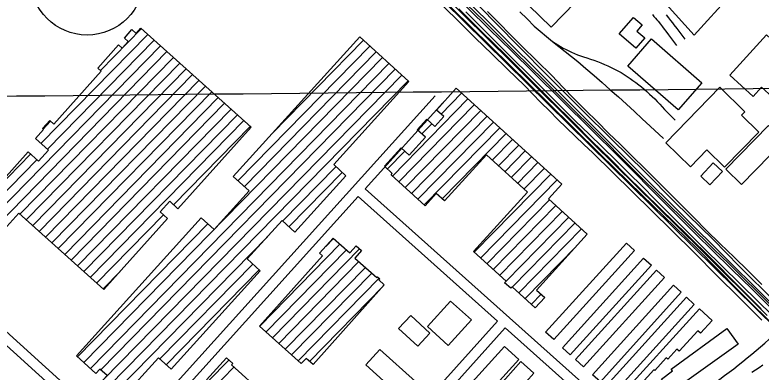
# Model space of a CAD drawing. Extents: x 3625074 to 3663148, y 511451 to 537151.
# Drawn here: x 3645924 to 3648096, y 528343 to 529382 of the extents above; entities that cross this region are included whole.
import ezdxf

# ---------------------------------------------------------------- set-up
doc = ezdxf.new("R2010")
doc.units = 0
for name, color, linetype in [('V-BLDG-OTLN', 7, 'Continuous'), ('V-BRDG-OTLN', 7, 'Continuous'), ('V-GRID-MAJR', 7, 'Continuous'), ('V-LEVE-TOET', 7, 'Continuous'), ('V-RAIL-TRAK', 7, 'Continuous'), ('V-ROAD-CNTR', 7, 'Continuous'), ('V-ROAD-IDEN', 7, 'Continuous')]:
    doc.layers.add(name, color=color, linetype=linetype)

msp = doc.modelspace()

# ---------------------------------------------------------------- linework, layer by layer
at = {"layer": 'V-BLDG-OTLN'}
for p, q in [((3646173.5, 529220.5), (3646292.5, 529341.9)), ((3646000.3, 529008.1), (3646311.1, 529325.2)), ((3645855.7, 528789.1), (3646348.4, 529291.8)), ((3646019, 528991.4), (3646329.8, 529308.5)), ((3646573.6, 528899.5), (3646957.4, 529291.1)), ((3646673.5, 529037.1), (3646938.9, 529307.9)), ((3645874.3, 528772.4), (3646367, 529275.1)), ((3646592.2, 528882.7), (3646976, 529274.3)), ((3645938.8, 528802.5), (3646385.6, 529258.4)), ((3646125.4, 528370.8), (3646994.5, 529257.5)), ((3645957.5, 528785.8), (3646404.3, 529241.6)), ((3645976.1, 528769.1), (3646422.9, 529224.9)), ((3646144, 528354), (3647013, 529240.7)), ((3645994.7, 528752.4), (3646441.5, 529208.2)), ((3646174.4, 528349.4), (3647031.5, 529223.8)), ((3646182.1, 528321.5), (3647050, 529207)), ((3646013.3, 528735.7), (3646460.1, 529191.5)), ((3646199, 528303), (3647068.6, 529190.2)), ((3646032, 528718.9), (3646478.8, 529174.8)), ((3646050.6, 528702.2), (3646497.4, 529158.1)), ((3646069.2, 528685.5), (3646516, 529141.4)), ((3647023.1, 528913.2), (3647242.9, 529137.5)), ((3647164.5, 529093.2), (3647224.4, 529154.3)), ((3646087.8, 528668.8), (3646534.6, 529124.7)), ((3647041.6, 528896.4), (3647261.4, 529120.7)), ((3646106.5, 528652.1), (3646553.3, 529107.9)), ((3647060.1, 528879.6), (3647280, 529103.9)), ((3646006.3, 529049.9), (3646028.4, 529072.5)), ((3646125.1, 528635.4), (3646571.9, 529091.2)), ((3646143.7, 528618.7), (3646590.5, 529074.5)), ((3647078.7, 528862.8), (3647298.5, 529087.1)), ((3646385.8, 528830), (3646609.1, 529057.8)), ((3647097.2, 528846), (3647317, 529070.2)), ((3647108.2, 529035.8), (3647137.3, 529065.4)), ((3647115.7, 528829.2), (3647335.5, 529053.4)), ((3647168.3, 528847.1), (3647354.1, 529036.6)), ((3647313.3, 528959.3), (3647372.6, 529019.8)), ((3647008.4, 528933.9), (3647059.2, 528985.7)), ((3647331.8, 528942.5), (3647391.1, 529003)), ((3647350.3, 528925.6), (3647409.6, 528986.2)), ((3645818.4, 528822.5), (3645969.7, 528976.9)), ((3647368.8, 528908.8), (3647428.2, 528969.4)), ((3645837, 528805.8), (3645988.3, 528960.1)), ((3647387.4, 528892), (3647446.7, 528952.5)), ((3646703.5, 528782), (3646858.7, 528940.4)), ((3646722, 528765.2), (3646877.2, 528923.5)), ((3647405.9, 528875.2), (3647465.2, 528935.7)), ((3647261, 528691.7), (3647483.7, 528918.9)), ((3647279.6, 528674.9), (3647502.3, 528902.1)), ((3647298.1, 528658.1), (3647480.4, 528844.1)), ((3647316.6, 528641.3), (3647499, 528827.3)), ((3646162.3, 528602), (3646356.8, 528800.4)), ((3647335.1, 528624.4), (3647517.5, 528810.5)), ((3647353.7, 528607.6), (3647536, 528793.7)), ((3646106.9, 528387.6), (3646485.8, 528774.2)), ((3647372.2, 528590.8), (3647554.5, 528776.8)), ((3647390.7, 528574), (3647573.1, 528760)), ((3646217.5, 528286.2), (3646659.1, 528736.7)), ((3646829.2, 528708.9), (3646851.7, 528731.8)), ((3646636.7, 528476.8), (3646870.4, 528715.2)), ((3647409.2, 528557.2), (3647557.9, 528708.9)), ((3646655, 528459.7), (3646889, 528698.5)), ((3646673.7, 528443.1), (3646927.5, 528702.1)), ((3646692.4, 528426.4), (3646925.7, 528664.5)), ((3646346, 528381.5), (3646616.4, 528657.5)), ((3646364.5, 528364.7), (3646635, 528640.7)), ((3646711, 528409.7), (3646944.4, 528647.8)), ((3646181, 528585.2), (3646230.3, 528635.5)), ((3646729.7, 528393.1), (3646963, 528631.1)), ((3646748.4, 528376.4), (3646984, 528616.8)), ((3646781.5, 528374.5), (3646996.1, 528593.4)), ((3647427.8, 528540.3), (3647456.3, 528569.4)), ((3646486.9, 528317), (3646547, 528378.3)), ((3646401.5, 528194.2), (3646561.9, 528357.8))]:
    msp.add_line(p, q, dxfattribs=at)
for points in [[(3647419.7, 529409.6), (3647559.6, 529553.8), (3647625.2, 529490.1), (3647485.4, 529345.9)], [(3647820, 529413.2), (3647865.5, 529463.2), (3647861.6, 529466.6), (3647875.8, 529482.3), (3647878.7, 529479.7), (3647918.9, 529523.9), (3648008.6, 529442.2), (3647901.1, 529322.6)], [(3647757.4, 529315.3), (3647731.7, 529285.1), (3647683.4, 529326.3), (3647724.7, 529374.7), (3647750.2, 529353), (3647734.7, 529334.7)], [(3646928.2, 529317.6), (3647071.3, 529187.7), (3646852.1, 528946.4), (3646887.7, 528914), (3646738.8, 528750), (3646701.7, 528783.7), (3646600.4, 528672.1), (3646638.6, 528637.3), (3646379.1, 528351.5), (3646342.3, 528384.9), (3646236.8, 528268.7), (3646180.5, 528319.7), (3646192.5, 528333), (3646171.6, 528351.9), (3646160.2, 528339.3), (3646103.2, 528391), (3646466.8, 528791.4), (3646503.8, 528757.8), (3646605.9, 528870.2), (3646559.9, 528912)], [(3647708.4, 529232.8), (3647777.5, 529312.2), (3647923.9, 529184.7), (3647854.8, 529105.3)], [(3648112.1, 529323.8), (3648179.5, 529262.1), (3648129.4, 529207.3), (3648161.2, 529178.1), (3648128.8, 529142.6), (3648097.4, 529171.3), (3648072.5, 529144.1), (3648004.6, 529206.2)], [(3647208.7, 529168.5), (3647515.9, 528889.7), (3647477.2, 528847.1), (3647590.2, 528744.5), (3647442.6, 528581.8), (3647466.2, 528560.4), (3647438.8, 528530.3), (3647371.6, 528591.3), (3647367.5, 528586.8), (3647349.7, 528602.9), (3647353.8, 528607.5), (3647259, 528693.5), (3647415.8, 528866.2), (3647296.4, 528974.6), (3647175.1, 528841), (3647150.8, 528863), (3647118.1, 528827), (3647019, 528916.9), (3647022.7, 528921), (3647000, 528941.6), (3647048.7, 528995.2), (3647071.9, 528974.2), (3647119, 529026), (3647095.3, 529047.5), (3647123.2, 529078.2), (3647146.2, 529057.4), (3647172.3, 529086.1), (3647151.2, 529105.2)], [(3647818.9, 529010), (3647976.4, 529171.2), (3648048.9, 529100.3), (3648038.7, 529090), (3648089.1, 529040.7), (3647989.4, 528938.7), (3647937.9, 528989), (3647890.2, 528940.2)], [(3647993.1, 528932.9), (3648117.4, 529060.3), (3648163, 529015.8), (3648038.7, 528888.4)], [(3647920.2, 528912.9), (3647956.8, 528951.6), (3647983.7, 528926.1), (3647947.1, 528887.4)], [(3646636.4, 528476.4), (3646819.4, 528681.4), (3646811.2, 528688.7), (3646850.6, 528732.8), (3646899, 528689.6), (3646917.8, 528710.7), (3646933.5, 528696.7), (3646914, 528674.9), (3646977.9, 528617.9), (3646980.1, 528620.3), (3646986.4, 528614.7), (3646983.4, 528611.3), (3646999.3, 528597), (3646792.1, 528365), (3646772.1, 528382.9), (3646757.8, 528368)], [(3647469, 528459.8), (3647704.5, 528718.4), (3647727.9, 528697.1), (3647492.4, 528438.5)], [(3647517.7, 528414.1), (3647753.8, 528674.8), (3647776.6, 528654.1), (3647540.5, 528393.4)], [(3647555.9, 528379.9), (3647791.4, 528639.9), (3647814.8, 528618.7), (3647579.4, 528358.7)], [(3647605.3, 528335.7), (3647840.7, 528596.3), (3647863.7, 528575.5), (3647628.3, 528314.9)], [(3647638.2, 528295.7), (3647878.5, 528560.8), (3647901.5, 528540), (3647661.2, 528274.9)], [(3647124.7, 528475.5), (3647192.5, 528549.9), (3647252.9, 528494.9), (3647185.1, 528420.5)], [(3647076.3, 528508.2), (3647131.9, 528456.5), (3647096.7, 528418.6), (3647041, 528470.2)], [(3647675.4, 528261.2), (3647916.3, 528527), (3647953.2, 528493.5), (3647919.5, 528456.3), (3647911.7, 528463.2), (3647857.9, 528403.8), (3647851.1, 528409.9), (3647824.7, 528380.7), (3647820.1, 528384.8), (3647786.5, 528347.7), (3647784, 528350), (3647690.8, 528247.2)], [(3647996.7, 528469.8), (3648029.2, 528424.1), (3647730.3, 528211), (3647717.5, 528228.9), (3647748.5, 528263.9), (3647766.2, 528276.6), (3647762.7, 528281.4), (3647793.9, 528304.6), (3647791.5, 528307.8), (3647807.8, 528319.9), (3647805.7, 528322.7), (3647838.3, 528346.8), (3647834.7, 528351.6)], [(3646986.4, 528409.4), (3647090.6, 528315.5), (3647049.8, 528270.2), (3646945.5, 528364.1)], [(3647246.8, 528304), (3647349.4, 528417.3), (3647390.7, 528379.8), (3647288.1, 528266.5)], [(3647329.6, 528298.6), (3647396.7, 528374.3), (3647434.9, 528340.5), (3647367.9, 528264.7)]]:
    msp.add_lwpolyline(points, close=True, dxfattribs=at)
for points in [[(3645818.4, 528822.6), (3645962.6, 528983.3), (3645992.6, 528956.3), (3646021.8, 528988.8), (3645984.6, 529022.2), (3646008, 529048.3), (3646004.9, 529051.2), (3646026, 529074.7), (3646037.4, 529064.4), (3646175.7, 529218.5), (3646165.8, 529227.4), (3646226.1, 529294.5), (3646236.2, 529285.4), (3646253.7, 529304.9), (3646242.9, 529314.6), (3646264.8, 529339), (3646277.1, 529328), (3646290.9, 529343.4), (3646611.6, 529055.6), (3646398.8, 528818.4), (3646374.9, 528839.8), (3646347.3, 528809), (3646368.7, 528789.8), (3646183.3, 528583.2), (3645935.7, 528805.4), (3645891.9, 528756.6)], [(3646482.2, 528321.2), (3646539.8, 528384.8), (3646558.4, 528368), (3646555, 528364.1), (3646646.8, 528280.9)]]:
    msp.add_lwpolyline(points, dxfattribs=at)
at = {"layer": 'V-BRDG-OTLN'}
for points in [[(3648138.1, 528546.6), (3648031.9, 528651.1), (3647956.7, 528728.4), (3647845.7, 528836.3), (3647756.4, 528926.5), (3647662.9, 529018.1), (3647574.3, 529106.2), (3647479.4, 529200.5), (3647387.3, 529294.2), (3647274.1, 529408.2), (3647197.5, 529482.8), (3647124.4, 529556.7), (3647053.4, 529625.9), (3646966.9, 529712.8), (3646893.8, 529783.3), (3646834, 529846.4), (3646772.8, 529910.9), (3646713.2, 529977.3)], [(3646626.1, 529939.8), (3646651.3, 529918.1), (3646698.8, 529883.1), (3646743.8, 529841.1), (3646781.7, 529805.8), (3646922.1, 529674.4), (3647086.6, 529510.2), (3647308.7, 529290.5), (3647474.6, 529127.7), (3647627.7, 528977.2), (3647750, 528857.8), (3647908.8, 528703.2), (3648029.2, 528581), (3648152.4, 528459.4)], [(3648301.6, 528369.5), (3648095.1, 528573.9), (3647993.8, 528674.2), (3647740.3, 528925.6), (3647511, 529154.2), (3647298.1, 529366.1), (3647127.6, 529531.3), (3646996.5, 529656.6), (3646993.5, 529659.6), (3646980.1, 529673.4), (3646963.6, 529689.8), (3646948, 529705.3), (3646934.4, 529718.2), (3646919.4, 529733.5)], [(3647160.9, 529450.8), (3647368.2, 529245.2), (3647607.1, 529008.3), (3647919.3, 528700.6), (3648113.5, 528508)], [(3647430.6, 529152.3), (3647406.2, 529177.5), (3647359.2, 529223.1), (3647312.2, 529268.7), (3647265.3, 529314.4), (3647218.6, 529360.3), (3647172, 529406.3)], [(3647658.6, 528961.3), (3647602.5, 529015.9), (3647552.5, 529066), (3647485.5, 529133), (3647418.3, 529199.7), (3647351, 529266.3), (3647283.5, 529332.7), (3647215.9, 529399)], [(3647239, 529413.2), (3647289.8, 529363.3), (3647377.6, 529276.6), (3647465.4, 529189.8), (3647553.2, 529103.1), (3647598.6, 529058), (3647643.9, 529012.8), (3647689, 528967.4), (3647734, 528921.8), (3647959.7, 528699.9), (3648001.9, 528658.9), (3648043.9, 528617.8), (3648085.7, 528576.5), (3648127.4, 528535)], [(3647299.4, 529391.3), (3647400.1, 529290.8), (3647486.6, 529205.2), (3647519.4, 529171.5), (3647552.3, 529138), (3647585.4, 529104.6), (3647618.7, 529071.4), (3647652.2, 529038.4), (3647685.8, 529005.6), (3647722, 528970.3), (3647758.1, 528934.9), (3647794, 528899.3), (3647829.8, 528863.6), (3647865.5, 528827.7), (3647901, 528791.8), (3647936.3, 528755.7), (3647977, 528716.5), (3648017.5, 528677.2), (3648057.9, 528637.7), (3648098, 528598)], [(3648098.6, 528493.8), (3648033.2, 528559.2), (3647967.6, 528624.4), (3647901.9, 528689.6), (3647836.1, 528754.6), (3647606.1, 528980.6), (3647580.5, 529004.7), (3647555.1, 529028.8), (3647529.9, 529053.2), (3647504.8, 529077.7), (3647479.9, 529102.4), (3647455.2, 529127.3), (3647430.6, 529152.3)], [(3648096.6, 528527.4), (3648023.2, 528599.6), (3647953.2, 528670.6), (3647878.6, 528744.2), (3647804.2, 528817), (3647753.5, 528866.5), (3647703, 528916.2), (3647658.6, 528961.3)]]:
    msp.add_lwpolyline(points, dxfattribs=at)
at = {"layer": 'V-GRID-MAJR'}
msp.add_spline([(3645021.4, 529136.9), (3650299.3, 529190.2), (3655577.2, 529244.4), (3660855.1, 529299.2)], degree=3, dxfattribs=at)
at = {"layer": 'V-LEVE-TOET'}
msp.add_lwpolyline([(3648068.6, 528342.8), (3648079.6, 528349.7), (3648090.5, 528356.7), (3648101.3, 528363.9)], dxfattribs=at)
at = {"layer": 'V-RAIL-TRAK'}
for points in [[(3648182.6, 528472.3), (3648125.7, 528529), (3648068.6, 528585.5), (3648011.3, 528641.8), (3647953.8, 528697.8), (3647908.4, 528742.5), (3647863.1, 528787.2), (3647818, 528832.1), (3647773, 528877.2), (3647728.1, 528922.4), (3647683.4, 528967.7), (3647600.2, 529050), (3647516.9, 529132.2), (3647433.5, 529214.3), (3647369.5, 529276.9), (3647305.7, 529339.5), (3647242, 529402.3), (3647178.4, 529465.3), (3647115, 529528.4), (3647061.4, 529582.3), (3647007.6, 529636)], [(3648126.4, 528510.5), (3648087.9, 528548.1), (3648035.2, 528599.6), (3647982.6, 528651.2), (3647930.2, 528703), (3647878, 528754.9), (3647825.9, 528807), (3647787.9, 528845.5), (3647749.7, 528883.8), (3647711.4, 528921.9), (3647672.9, 528959.9), (3647634.2, 528997.7), (3647595.3, 529035.3), (3647556.2, 529072.7), (3647237.1, 529391)], [(3647394.3, 529390.3), (3647415, 529369.9), (3647435.5, 529349.3), (3647453.2, 529334.1), (3647471, 529319.1), (3647489, 529304.3)], [(3647489, 529304.3), (3647496.6, 529299.3), (3647504.4, 529294.4), (3647512.2, 529289.8), (3647520.2, 529285.3), (3647528.3, 529281), (3647536.5, 529277), (3647544.7, 529273.1), (3647553.1, 529269.4), (3647561.5, 529266), (3647570.1, 529262.7), (3647578.7, 529259.7), (3647589.1, 529256.6), (3647599.4, 529253.3), (3647609.6, 529249.8), (3647619.8, 529246.1), (3647629.9, 529242.1), (3647639.9, 529238), (3647649.8, 529233.7), (3647659.6, 529229.1), (3647669.3, 529224.4), (3647679, 529219.4), (3647688.5, 529214.3), (3647697.3, 529208.8), (3647706.1, 529203.1), (3647714.7, 529197.3), (3647723.2, 529191.3), (3647731.5, 529185.1), (3647739.8, 529178.8), (3647747.9, 529172.3), (3647755.9, 529165.6), (3647763.8, 529158.8), (3647771.5, 529151.8), (3647779.1, 529144.7), (3647786.5, 529137.4), (3647793.8, 529130), (3647801, 529122.5), (3647808, 529114.8), (3647814.8, 529106.9), (3647846.2, 529076.1)], [(3647489, 529304.3), (3647507.1, 529289.7), (3647525.4, 529275.2), (3647543.8, 529260.9), (3647562.3, 529246.7), (3647586.2, 529226.3), (3647610, 529205.8), (3647633.7, 529185.1), (3647657.2, 529164.2), (3647680.6, 529143.2), (3647703.9, 529122.1), (3647727.1, 529100.9), (3647750.1, 529079.5), (3647773, 529057.9), (3647811.6, 529022.5)]]:
    msp.add_lwpolyline(points, dxfattribs=at)
at = {"layer": 'V-ROAD-CNTR'}
for points in [[(3646930.3, 529660.5), (3648202.3, 528409)], [(3647274.1, 529408.2), (3647387.3, 529294.2), (3647479.4, 529200.5), (3647574.3, 529106.2), (3647662.9, 529018.1), (3647756.4, 528926.5), (3647845.7, 528836.3), (3647956.7, 528728.4), (3648031.9, 528651.1), (3648138.1, 528546.6)], [(3647779.7, 529383.1), (3647784.2, 529377.6), (3647788.5, 529372.5), (3647792.4, 529367.6), (3647796.1, 529363.1), (3647803, 529354.5), (3647809, 529346.9), (3647814.2, 529340.2), (3647818.7, 529334.4), (3647826.6, 529324.1), (3647832.5, 529316.4), (3647841.3, 529304.8), (3647850.2, 529293.1)], [(3647819.5, 529381.9), (3647826.5, 529373.1), (3647832.5, 529365.4), (3647837.8, 529358.7), (3647842.4, 529352.8), (3647850.4, 529342.4), (3647856.4, 529334.6), (3647865.3, 529322.9), (3647874.1, 529311.2)], [(3646245.6, 528147.5), (3647147.4, 529146.7)], [(3646943.5, 528876), (3647169.7, 529126.6)], [(3646245.6, 528147.5), (3645865.4, 528491.1), (3645750.1, 528594.9), (3645612.8, 528743.1), (3645498.7, 528865)], [(3646943.5, 528876), (3647746.5, 528158.9)], [(3646225.5, 528125.3), (3645845.3, 528468.8), (3645729, 528573.5), (3645590.9, 528722.7), (3645476.8, 528844.5)], [(3646267.9, 528127.4), (3646923.4, 528853.7)], [(3646923.4, 528853.7), (3647328.7, 528491.8)], [(3646673.3, 527761.1), (3647328.7, 528491.8)], [(3646695.5, 527741), (3647351, 528471.9)], [(3647351, 528471.9), (3647726.6, 528136.5)]]:
    msp.add_lwpolyline(points, dxfattribs=at)
msp.add_arc((3647004.9, 529673.5), 1663.2, 302.8305, 312.0681, dxfattribs=at)
at = {"layer": 'V-ROAD-IDEN'}
msp.add_circle((3646134.5, 529488.2), 165, dxfattribs=at)
msp.add_circle((3646134.5, 529488.2), 165, dxfattribs=at)

doc.saveas('drawing.dxf')
